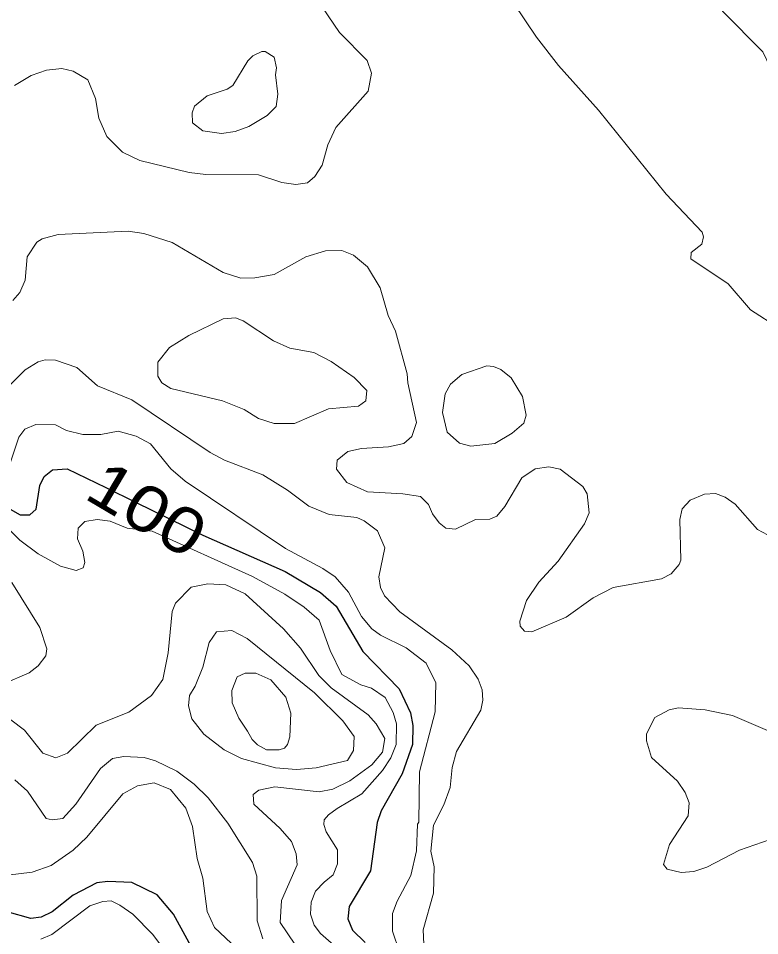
# Model space of a CAD drawing. Extents: x 673.6 to 698.9, y 7012 to 7040.1.
# Drawn here: x 682.262 to 683.554, y 7022.701 to 7024.299 of the extents above; entities that cross this region are included whole.
import ezdxf
from ezdxf.enums import TextEntityAlignment as Align

# ---------------------------------------------------------------- set-up
doc = ezdxf.new("R2010")
doc.units = 0
doc.header["$LTSCALE"] = 0.032
doc.layers.add('1', color=7, linetype='Continuous', lineweight=25)
doc.layers.add('2', color=7, linetype='Continuous', lineweight=13)
doc.layers.add('61', color=7, linetype='Continuous')

msp = doc.modelspace()

# ---------------------------------------------------------------- linework, layer by layer
at = {"layer": '1'}
for points in [[(682.2267, 7023.4558), (682.2653, 7023.4339), (682.2824, 7023.4342), (682.2934, 7023.4443), (682.2996, 7023.4852), (682.3069, 7023.5012), (682.3217, 7023.5126), (682.3473, 7023.5141), (682.4146, 7023.4816), (682.4661, 7023.4563), (682.5836, 7023.3987), (682.7269, 7023.3356)], [(682.7269, 7023.3356), (682.7884, 7023.299), (682.8158, 7023.2749), (682.8622, 7023.1959), (682.9258, 7023.1311), (682.9452, 7023.0891)], [(682.9452, 7023.0891), (682.9494, 7023.0673), (682.9486, 7023.034), (682.9309, 7022.9828), (682.8941, 7022.9187), (682.8875, 7022.8981), (682.8754, 7022.8139), (682.8386, 7022.7518), (682.8362, 7022.7301), (682.8442, 7022.7103), (682.8661, 7022.6888)], [(682.5833, 7022.6447), (682.5325, 7022.7383), (682.504, 7022.7723), (682.4597, 7022.7936), (682.4182, 7022.7953), (682.399, 7022.7928), (682.3575, 7022.7713), (682.3213, 7022.7426), (682.302, 7022.7334), (682.2836, 7022.7306), (682.2424, 7022.7427)]]:
    msp.add_lwpolyline(points, dxfattribs=at)
at = {"layer": '2'}
for points in [[(683.4069, 7024.4178), (683.4577, 7024.3597), (683.4897, 7024.3113), (683.5591, 7024.2409), (683.5731, 7024.2116), (683.5839, 7024.1784)], [(682.7808, 7024.3348), (682.8218, 7024.2748), (682.8699, 7024.2257), (682.8772, 7024.2034), (682.8715, 7024.1722), (682.8154, 7024.1088), (682.8013, 7024.0791), (682.7916, 7024.0433), (682.7789, 7024.0234), (682.766, 7024.0128), (682.7454, 7024.01), (682.7214, 7024.0131), (682.6804, 7024.0263), (682.5888, 7024.0272), (682.5597, 7024.0305), (682.4736, 7024.0516), (682.4435, 7024.0662), (682.4164, 7024.0935), (682.4023, 7024.1253), (682.3966, 7024.1597), (682.3832, 7024.1921), (682.3578, 7024.2071), (682.3381, 7024.212), (682.3113, 7024.209), (682.2842, 7024.1999), (682.2555, 7024.182)], [(683.5882, 7023.759), (683.5379, 7023.7913), (683.499, 7023.8367), (683.4338, 7023.8803), (683.4346, 7023.8915), (683.4532, 7023.9059), (683.4556, 7023.9187), (683.4535, 7023.9267), (683.3905, 7023.9928), (683.273, 7024.1392), (683.2034, 7024.2172), (683.1646, 7024.2666), (683.1256, 7024.3252)], [(682.2523, 7023.8078), (682.2646, 7023.8216), (682.2739, 7023.8428), (682.2774, 7023.8835), (682.2945, 7023.9093), (682.3034, 7023.9148), (682.3312, 7023.9228), (682.4532, 7023.9286), (682.4808, 7023.9245), (682.5301, 7023.9088), (682.6188, 7023.8564), (682.6498, 7023.8468), (682.6739, 7023.8471), (682.708, 7023.8532), (682.7632, 7023.8838), (682.797, 7023.8941), (682.8255, 7023.8949), (682.846, 7023.8866), (682.8705, 7023.8661)], [(682.8705, 7023.8661), (682.8927, 7023.8295), (682.9065, 7023.7813), (682.919, 7023.7543), (682.9397, 7023.6801), (682.9406, 7023.6642)], [(682.9688, 7022.6863), (682.9676, 7022.711), (682.9856, 7022.7749), (682.9863, 7022.8211), (682.9807, 7022.848), (682.9854, 7022.8937), (683.0036, 7022.929), (683.0145, 7022.9592), (683.0177, 7022.9938), (683.0252, 7023.0216), (683.0678, 7023.0936), (683.0711, 7023.1114), (683.0703, 7023.1291), (683.0631, 7023.1476), (683.0476, 7023.1713), (683.0171, 7023.1988), (682.9269, 7023.2651), (682.8999, 7023.2933), (682.8928, 7023.3074), (682.8903, 7023.3262), (682.9009, 7023.3766), (682.8881, 7023.4064), (682.8648, 7023.4238), (682.8517, 7023.4294), (682.8039, 7023.4345), (682.7681, 7023.449), (682.7311, 7023.4772), (682.6882, 7023.5037), (682.6215, 7023.5297), (682.5964, 7023.543), (682.4596, 7023.6343), (682.4, 7023.6589), (682.364, 7023.6911), (682.327, 7023.7034), (682.3089, 7023.7042), (682.2964, 7023.701), (682.2738, 7023.6867), (682.2468, 7023.6598)], [(682.9406, 7023.6642), (682.9559, 7023.5949), (682.9476, 7023.5707), (682.934, 7023.5582), (682.9073, 7023.5529), (682.8601, 7023.5496), (682.8362, 7023.5447), (682.8174, 7023.5292), (682.8162, 7023.5137), (682.8344, 7023.4906), (682.8702, 7023.4743), (682.9321, 7023.4708), (682.9625, 7023.4659), (682.9766, 7023.452), (682.9834, 7023.4358), (682.9952, 7023.4202), (683.0067, 7023.4109), (683.0239, 7023.4095), (683.0585, 7023.4263), (683.0833, 7023.4266), (683.0958, 7023.432), (683.1099, 7023.4489), (683.1394, 7023.4988), (683.1623, 7023.5145), (683.1861, 7023.5176), (683.2059, 7023.5135), (683.2457, 7023.4834), (683.2534, 7023.4708), (683.2569, 7023.4378), (683.2483, 7023.4185), (683.2028, 7023.3536), (683.1689, 7023.3166), (683.1476, 7023.2851), (683.1361, 7023.2488), (683.1362, 7023.2401), (683.1437, 7023.2316), (683.1568, 7023.2302), (683.2164, 7023.2559), (683.2636, 7023.2894), (683.2984, 7023.3077), (683.3824, 7023.3227), (683.3994, 7023.3316), (683.4135, 7023.3476), (683.4162, 7023.3554), (683.4146, 7023.426), (683.4184, 7023.4445), (683.4325, 7023.4597), (683.4573, 7023.47), (683.477, 7023.4716), (683.4937, 7023.4647), (683.5107, 7023.4527), (683.5499, 7023.4086), (683.5672, 7023.3991)], [(682.9264, 7022.6728), (682.9142, 7022.7088), (682.9142, 7022.7396), (682.922, 7022.761), (682.946, 7022.8057), (682.956, 7022.8485), (682.9577, 7022.8953), (682.9601, 7022.8985), (682.961, 7022.9865), (682.9882, 7023.091), (682.9896, 7023.1416), (682.9725, 7023.1758), (682.9377, 7023.2023), (682.893, 7023.2246), (682.8782, 7023.2356), (682.8601, 7023.2569), (682.8373, 7023.2997), (682.8141, 7023.3259), (682.7928, 7023.3409), (682.7278, 7023.3756), (682.5528, 7023.4928), (682.5279, 7023.5144), (682.4926, 7023.5579), (682.4674, 7023.5715), (682.4361, 7023.5802), (682.4058, 7023.5744), (682.3742, 7023.5744), (682.3458, 7023.5814), (682.3266, 7023.5908), (682.2928, 7023.5918), (682.2733, 7023.5834), (682.2632, 7023.5697), (682.247, 7023.5222)], [(682.8303, 7022.668), (682.7885, 7022.7047), (682.7776, 7022.7193), (682.7712, 7022.7386), (682.7721, 7022.7596), (682.78, 7022.7786), (682.795, 7022.7942), (682.8107, 7022.8072), (682.818, 7022.8261), (682.8182, 7022.8504), (682.7984, 7022.8817), (682.7943, 7022.8946), (682.7952, 7022.9028), (682.8022, 7022.9115), (682.8177, 7022.9225), (682.8605, 7022.9479), (682.8963, 7022.9888), (682.9108, 7023.0107), (682.9206, 7023.0342), (682.9212, 7023.0702), (682.9152, 7023.0897), (682.9013, 7023.1162), (682.8776, 7023.1322), (682.859, 7023.138), (682.8258, 7023.1559), (682.8053, 7023.1976), (682.7865, 7023.2508), (682.7599, 7023.2734), (682.7265, 7023.296), (682.6703, 7023.3265), (682.4955, 7023.4056), (682.4519, 7023.4109), (682.4219, 7023.4231), (682.3997, 7023.4263), (682.3778, 7023.4224), (682.3661, 7023.4112), (682.3653, 7023.3926), (682.3743, 7023.3711), (682.3781, 7023.3512), (682.3748, 7023.3417), (682.363, 7023.3371), (682.3357, 7023.3448), (682.2969, 7023.3661), (682.2645, 7023.3903), (682.2299, 7023.4246)], [(682.2271, 7023.0931), (682.2726, 7023.0589), (682.305, 7023.0192), (682.3275, 7023.0106), (682.3476, 7023.0188), (682.3975, 7023.0677), (682.4547, 7023.0903), (682.494, 7023.1197), (682.514, 7023.147), (682.5229, 7023.1939), (682.5303, 7023.2659), (682.5357, 7023.2802), (682.5634, 7023.3081), (682.5921, 7023.3139), (682.6237, 7023.3122), (682.657, 7023.2968), (682.7243, 7023.2358), (682.7537, 7023.2016), (682.7859, 7023.1544), (682.8072, 7023.1325), (682.8717, 7023.086), (682.8855, 7023.0703), (682.9009, 7023.0444), (682.8965, 7023.0208), (682.8777, 7022.9988), (682.8397, 7022.9709), (682.8099, 7022.9561), (682.7862, 7022.9516), (682.7092, 7022.9605)], [(682.2506, 7023.3165), (682.2995, 7023.238), (682.3117, 7023.2009), (682.31, 7023.1886), (682.2964, 7023.1712), (682.2812, 7023.159), (682.2351, 7023.1394)], [(683.5754, 7023.0551), (683.5066, 7023.0846), (683.459, 7023.0944), (683.4122, 7023.0977), (683.3962, 7023.0943), (683.3711, 7023.0813), (683.3563, 7023.0525), (683.3563, 7023.0403), (683.3655, 7023.0112), (683.4105, 7022.9704), (683.4238, 7022.9504), (683.431, 7022.9326), (683.4291, 7022.9097), (683.3963, 7022.8596), (683.3859, 7022.8252), (683.3928, 7022.8167), (683.4168, 7022.811), (683.4387, 7022.8129), (683.4616, 7022.8206), (683.5183, 7022.8497), (683.5852, 7022.8734)], [(682.6881, 7022.6956), (682.6784, 7022.7271), (682.6774, 7022.8044), (682.67, 7022.8282), (682.6273, 7022.897), (682.5926, 7022.9411), (682.5685, 7022.9652), (682.5382, 7022.9877), (682.5012, 7023.0056), (682.4815, 7023.0114), (682.4459, 7023.0131), (682.4261, 7023.0098), (682.4055, 7022.9923), (682.3621, 7022.9299), (682.3396, 7022.9052), (682.3211, 7022.903), (682.3104, 7022.9054), (682.2779, 7022.9526), (682.2562, 7022.9726)], [(682.1446, 7022.8391), (682.1873, 7022.8187), (682.2432, 7022.8061), (682.2859, 7022.8118), (682.3193, 7022.823), (682.3578, 7022.8497), (682.3816, 7022.8726), (682.4442, 7022.9482), (682.4695, 7022.9621), (682.499, 7022.9672), (682.527, 7022.9556), (682.5538, 7022.9234), (682.5658, 7022.8912), (682.5739, 7022.8356), (682.5838, 7022.8011), (682.5911, 7022.7431), (682.6037, 7022.7151), (682.6723, 7022.651)], [(682.7092, 7022.9605), (682.681, 7022.9544), (682.671, 7022.9471), (682.6722, 7022.93), (682.7183, 7022.8876), (682.7382, 7022.865)], [(682.7382, 7022.865), (682.7464, 7022.8438), (682.748, 7022.8242), (682.7208, 7022.7623), (682.718, 7022.7237), (682.7441, 7022.6861)], [(682.3013, 7022.695), (682.3202, 7022.703), (682.3867, 7022.753), (682.4091, 7022.7603), (682.4241, 7022.7616), (682.4391, 7022.7544), (682.4617, 7022.7384), (682.4967, 7022.7033), (682.5285, 7022.66)]]:
    msp.add_lwpolyline(points, dxfattribs=at)
for points in [[(682.7144, 7024.1671), (682.7104, 7024.201), (682.712, 7024.2129), (682.7076, 7024.2318), (682.6921, 7024.2413), (682.6864, 7024.2415), (682.6705, 7024.2336), (682.6619, 7024.2252), (682.6358, 7024.182), (682.6262, 7024.176), (682.5909, 7024.1641), (682.5692, 7024.1464), (682.565, 7024.1347), (682.5658, 7024.117), (682.5838, 7024.1034), (682.6163, 7024.0987), (682.6401, 7024.1023), (682.6635, 7024.1105), (682.6958, 7024.1301), (682.7111, 7024.1455)], [(682.7067, 7023.7372), (682.6539, 7023.7723), (682.6405, 7023.7773), (682.6189, 7023.7759), (682.5589, 7023.7468), (682.5257, 7023.7258), (682.5051, 7023.7004), (682.5049, 7023.6758), (682.5122, 7023.664), (682.5277, 7023.6543), (682.6176, 7023.6327), (682.6553, 7023.6179), (682.6808, 7023.602), (682.7076, 7023.5936), (682.743, 7023.5933), (682.8022, 7023.6189), (682.8548, 7023.6235), (682.8677, 7023.6326), (682.8691, 7023.6507), (682.8474, 7023.6732), (682.8071, 7023.7011), (682.7767, 7023.717), (682.7352, 7023.7246)], [(683.121, 7023.6731), (683.1025, 7023.6875), (683.0901, 7023.6928), (683.0781, 7023.6935), (683.0347, 7023.6785), (683.0151, 7023.6621), (683.0055, 7023.6451), (683.0013, 7023.6127), (683.009, 7023.5782), (683.0308, 7023.5593), (683.0504, 7023.5539), (683.0922, 7023.5584), (683.1223, 7023.5765), (683.1426, 7023.5938), (683.1466, 7023.6078), (683.1403, 7023.6403)], [(682.5643, 7023.0788), (682.5584, 7023.1012), (682.5601, 7023.1196), (682.5703, 7023.1358), (682.5837, 7023.1689), (682.5944, 7023.2117), (682.6074, 7023.2302), (682.6342, 7023.2325), (682.6608, 7023.2189), (682.7778, 7023.1241), (682.8277, 7023.075), (682.8474, 7023.0479), (682.846, 7023.0237), (682.8353, 7023.0062), (682.7808, 7022.9932), (682.747, 7022.9902), (682.7099, 7022.9934), (682.651, 7023.0094), (682.6205, 7023.0248), (682.5851, 7023.0521)], [(682.6616, 7023.0571), (682.6464, 7023.0797), (682.6346, 7023.1067), (682.6339, 7023.1279), (682.6433, 7023.152), (682.657, 7023.1585), (682.676, 7023.1586), (682.7022, 7023.1467), (682.7283, 7023.1165), (682.7366, 7023.0887), (682.7349, 7023.0473), (682.7311, 7023.0341), (682.7259, 7023.0276), (682.7168, 7023.025), (682.6943, 7023.0247), (682.679, 7023.0334), (682.6692, 7023.0426)]]:
    msp.add_lwpolyline(points, close=True, dxfattribs=at)

# ---------------------------------------------------------------- texts
at = {"layer": '61', "width": 1.2}
msp.add_text('100', height=0.08, rotation=329.36, dxfattribs=at).set_placement((682.466, 7023.4099), align=Align.CENTER)

doc.saveas('drawing.dxf')
